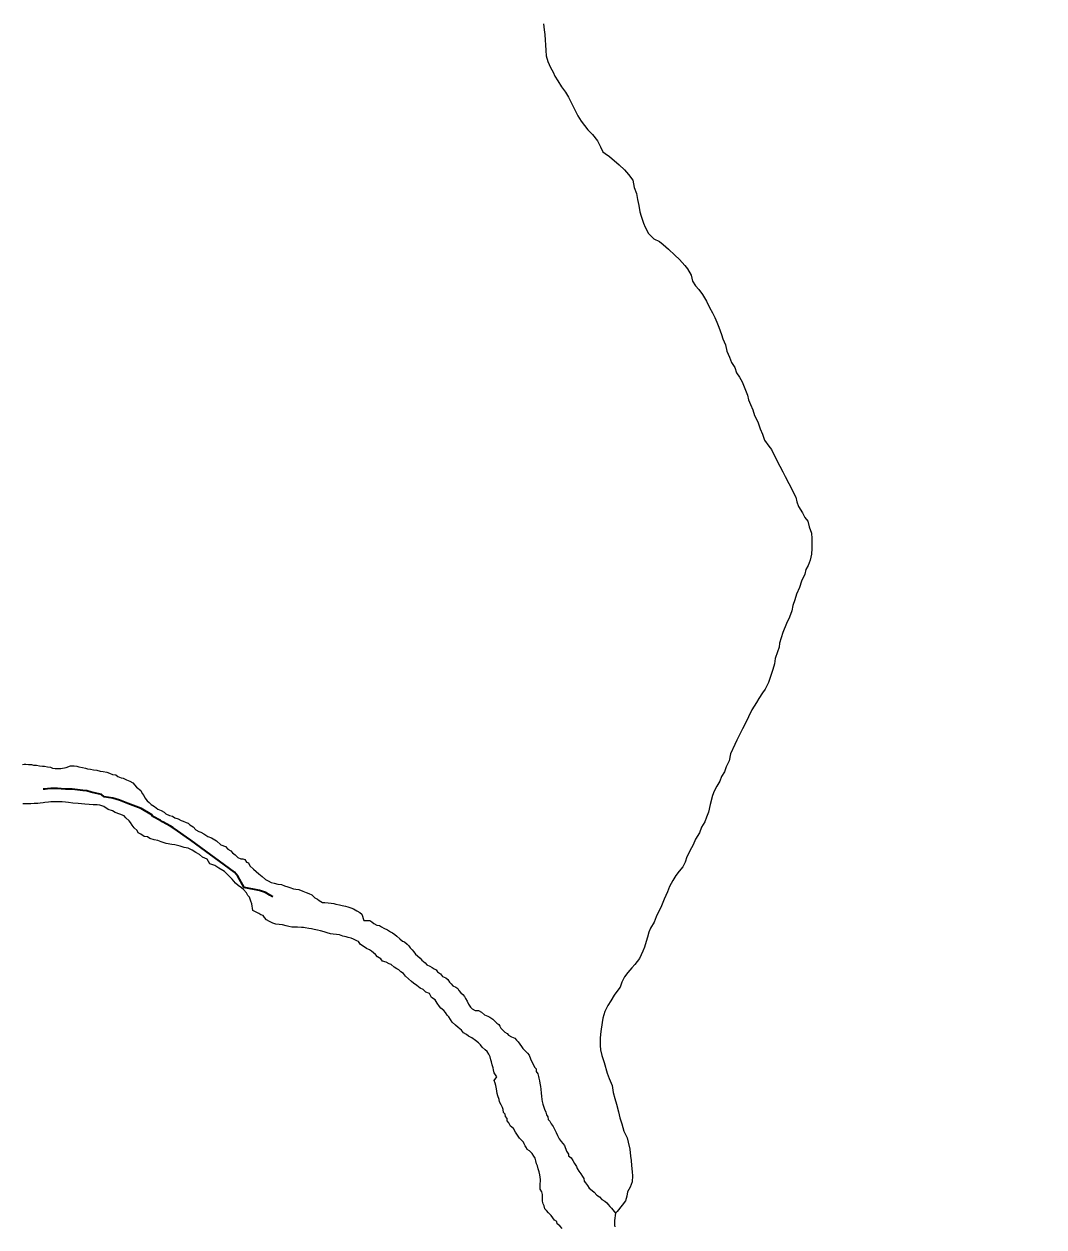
# Model space of a CAD drawing. Extents: x -1643653 to 4543381, y 1624270 to 13878484.
# Drawn here: x 591755 to 594084, y 8906068 to 8908816 of the extents above; entities that cross this region are included whole.
import ezdxf

# ---------------------------------------------------------------- set-up
doc = ezdxf.new("R2010")
doc.units = 0
doc.header["$LTSCALE"] = 200
doc.linetypes.add('LONG_DASH_SHORT_DASH', pattern=[9.9, 6, -1.2, 1.5, -1.2])
doc.layers.add('1', color=7, linetype='Continuous', lineweight=13)
doc.layers.add('6', color=7, linetype='Continuous', lineweight=13)

msp = doc.modelspace()

# ---------------------------------------------------------------- linework, layer by layer
at = {"layer": '1', "lineweight": 25}
msp.add_spline([(814781, 9009175.5), (814787.2, 9009173.4), (814796.9, 9009173.4), (814799.4, 9009172.4), (814805.1, 9009174.5), (814805.6, 9009176.5), (814811.7, 9009179.5), (814811.7, 9009179.5), (814801.5, 9009181), (814790.7, 9009181.5), (814784.1, 9009183.1), (814777.4, 9009185.1), (814778.4, 9009175.5)], degree=3, dxfattribs=at)
at = {"layer": '6'}
for points in [[(592941.5, 8908817), (592943, 8908803), (592944.4, 8908792.5), (592944.8, 8908779.5), (592945.8, 8908768.9), (592946.7, 8908755.9), (592947.7, 8908743.9), (592951.1, 8908730.9), (592957, 8908717.3), (592963.5, 8908706.3), (592967.5, 8908697.3), (592974.4, 8908686.2), (592982.8, 8908672.7), (592991.3, 8908660.6), (592998.8, 8908649.6), (593006.2, 8908634), (593013.1, 8908620), (593020.1, 8908606.4), (593027, 8908594.4), (593035, 8908584.3), (593042.4, 8908574.8), (593053.4, 8908563.7), (593064.3, 8908549.7), (593071.3, 8908536.1), (593077.2, 8908524.6), (593082.5, 8908520.3), (593092.3, 8908513.4), (593092.3, 8908513.4), (593113.8, 8908494.8), (593126.6, 8908483), (593135.4, 8908472.2), (593145.2, 8908459.5), (593148.2, 8908442.8), (593154.1, 8908429.1), (593156, 8908415.4), (593159, 8908401.7), (593161.6, 8908387), (593164.6, 8908377), (593169.5, 8908361.5), (593173.5, 8908352.4), (593181.4, 8908337.9), (593193.3, 8908325.3), (593206.3, 8908319.2), (593214.3, 8908312.7), (593227.2, 8908302.1), (593241.2, 8908288.1), (593251.7, 8908278.5), (593264.1, 8908264.9), (593270.6, 8908256.9), (593278.5, 8908242.8), (593281.9, 8908228.8), (593288.4, 8908218.2), (593296.1, 8908210), (593304.7, 8908198.3), (593313.4, 8908183.5), (593320.8, 8908168.6), (593327, 8908156.9), (593332.6, 8908145.8), (593337.5, 8908135.2), (593341.8, 8908124.1), (593348, 8908107.4), (593351.1, 8908096.9), (593356.7, 8908083.3), (593359.7, 8908068.8), (593366.2, 8908055.2), (593371.1, 8908043.2), (593378.1, 8908031.4), (593382, 8908019.2), (593389.2, 8908009.7), (593395.4, 8907998.6), (593402.6, 8907980.2), (593407.1, 8907968.6), (593409.8, 8907958), (593414.3, 8907946.9), (593419.3, 8907935.2), (593423.2, 8907921.8), (593431, 8907907.4), (593436.5, 8907891.8), (593441.6, 8907879.6), (593446.3, 8907865.6), (593455.8, 8907851.6), (593462.2, 8907844), (593474.6, 8907818.9), (593481.1, 8907806.4), (593488, 8907793.4), (593493.5, 8907782.3), (593501.9, 8907766.8), (593517.3, 8907735.7), (593520.2, 8907725.1), (593523.7, 8907714.1), (593533.1, 8907699.6), (593538.1, 8907689), (593545, 8907680.5), (593548.5, 8907667.9), (593553.4, 8907653.4), (593553.6, 8907651)], [(592941.5, 8908817), (592943, 8908803), (592944.4, 8908792.5), (592944.8, 8908779.5), (592945.8, 8908768.9), (592946.7, 8908755.9), (592947.7, 8908743.9), (592951.1, 8908730.9), (592957, 8908717.3), (592963.5, 8908706.3), (592967.5, 8908697.3), (592974.4, 8908686.2), (592982.8, 8908672.7), (592991.3, 8908660.6), (592998.8, 8908649.6), (593006.2, 8908634), (593013.1, 8908620), (593020.1, 8908606.4), (593027, 8908594.4), (593035, 8908584.3), (593042.4, 8908574.8), (593053.4, 8908563.7), (593064.3, 8908549.7), (593071.3, 8908536.1), (593077.2, 8908524.6), (593082.5, 8908520.3), (593092.3, 8908513.4), (593092.3, 8908513.4), (593113.8, 8908494.8), (593126.6, 8908483), (593135.4, 8908472.2), (593145.2, 8908459.5), (593148.2, 8908442.8), (593154.1, 8908429.1), (593156, 8908415.4), (593159, 8908401.7), (593161.6, 8908387), (593164.6, 8908377), (593169.5, 8908361.5), (593173.5, 8908352.4), (593181.4, 8908337.9), (593193.3, 8908325.3), (593206.3, 8908319.2), (593214.3, 8908312.7), (593227.2, 8908302.1), (593241.2, 8908288.1), (593251.7, 8908278.5), (593264.1, 8908264.9), (593270.6, 8908256.9), (593278.5, 8908242.8), (593281.9, 8908228.8), (593288.4, 8908218.2), (593296.1, 8908210), (593304.7, 8908198.3), (593313.4, 8908183.5), (593320.8, 8908168.6), (593327, 8908156.9), (593332.6, 8908145.8), (593337.5, 8908135.2), (593341.8, 8908124.1), (593348, 8908107.4), (593351.1, 8908096.9), (593356.7, 8908083.3), (593359.7, 8908068.8), (593366.2, 8908055.2), (593371.1, 8908043.2), (593378.1, 8908031.4), (593382, 8908019.2), (593389.2, 8908009.7), (593395.4, 8907998.6), (593402.6, 8907980.2), (593407.1, 8907968.6), (593409.8, 8907958), (593414.3, 8907946.9), (593419.3, 8907935.2), (593423.2, 8907921.8), (593431, 8907907.4), (593436.5, 8907891.8), (593441.6, 8907879.6), (593446.3, 8907865.6), (593455.8, 8907851.6), (593462.2, 8907844), (593474.6, 8907818.9), (593481.1, 8907806.4), (593488, 8907793.4), (593493.5, 8907782.3), (593501.9, 8907766.8), (593517.3, 8907735.7), (593520.2, 8907725.1), (593523.7, 8907714.1), (593533.1, 8907699.6), (593538.1, 8907689), (593545, 8907680.5), (593548.5, 8907667.9), (593553.4, 8907653.4), (593553.6, 8907651)], [(593553.6, 8907651), (593554.3, 8907643.4), (593554.2, 8907617.9), (593553.7, 8907605.4), (593550.1, 8907591.4), (593545.5, 8907579.4), (593540.5, 8907570.4), (593538.4, 8907559.4), (593530.3, 8907543.4), (593526.3, 8907528.9), (593519.2, 8907514), (593515.1, 8907501), (593510.6, 8907488), (593508.5, 8907476), (593503.4, 8907461.5), (593496.4, 8907446.5), (593488.3, 8907426.5), (593484.2, 8907414.1), (593480.1, 8907402.1), (593479.6, 8907392.6), (593476, 8907382.1), (593470.5, 8907367.1), (593468.9, 8907354.6), (593464.8, 8907341.6), (593459.2, 8907323.1), (593455.2, 8907312.1), (593447.6, 8907297.1), (593441.6, 8907288.2), (593433.5, 8907275.2), (593428, 8907266.2), (593416.9, 8907249.2), (593409.3, 8907233.3), (593402.7, 8907219.3), (593396.1, 8907205.8), (593389.1, 8907192.3), (593383, 8907179.9), (593378.4, 8907170)], [(593553.6, 8907651), (593554.3, 8907643.4), (593554.2, 8907617.9), (593553.7, 8907605.4), (593550.1, 8907591.4), (593545.5, 8907579.4), (593540.5, 8907570.4), (593538.4, 8907559.4), (593530.3, 8907543.4), (593526.3, 8907528.9), (593519.2, 8907514), (593515.1, 8907501), (593510.6, 8907488), (593508.5, 8907476), (593503.4, 8907461.5), (593496.4, 8907446.5), (593488.3, 8907426.5), (593484.2, 8907414.1), (593480.1, 8907402.1), (593479.6, 8907392.6), (593476, 8907382.1), (593470.5, 8907367.1), (593468.9, 8907354.6), (593464.8, 8907341.6), (593459.2, 8907323.1), (593455.2, 8907312.1), (593447.6, 8907297.1), (593441.6, 8907288.2), (593433.5, 8907275.2), (593428, 8907266.2), (593416.9, 8907249.2), (593409.3, 8907233.3), (593402.7, 8907219.3), (593396.1, 8907205.8), (593389.1, 8907192.3), (593383, 8907179.9), (593378.4, 8907170)], [(593378.4, 8907170), (593368.8, 8907149.4), (593365.3, 8907133.4), (593358.7, 8907119.4), (593355.1, 8907107.9), (593347.6, 8907097), (593344, 8907086.5), (593337.5, 8907075.5), (593331.4, 8907063.5), (593327.3, 8907053.5), (593321.8, 8907033.1), (593318.2, 8907016.1), (593313.6, 8907004.1), (593309.6, 8906993.6), (593302, 8906981.6), (593297.9, 8906968.6), (593288.3, 8906954.2), (593282.8, 8906941.2), (593279.1, 8906934.2)], [(593378.4, 8907170), (593368.8, 8907149.4), (593365.3, 8907133.4), (593358.7, 8907119.4), (593355.1, 8907107.9), (593347.6, 8907097), (593344, 8907086.5), (593337.5, 8907075.5), (593331.4, 8907063.5), (593327.3, 8907053.5), (593321.8, 8907033.1), (593318.2, 8907016.1), (593313.6, 8907004.1), (593309.6, 8906993.6), (593302, 8906981.6), (593297.9, 8906968.6), (593288.3, 8906954.2), (593282.8, 8906941.2), (593279.1, 8906934.2)], [(591751.3, 8907124.5), (591755.3, 8907125.5), (591759.3, 8907125.5), (591764.8, 8907124.9), (591771.8, 8907124.4), (591776.3, 8907123.4), (591783.3, 8907122.8), (591789.8, 8907121.8), (591797.3, 8907121.2), (591801.8, 8907120.7), (591808.3, 8907119.6), (591815.3, 8907118.6), (591819.8, 8907116.6), (591826.3, 8907115.5), (591830.3, 8907115.5), (591834.8, 8907115.5), (591838.8, 8907115.4), (591851.3, 8907117.9), (591860.9, 8907121.8), (591864.9, 8907121.8), (591869.4, 8907121.7), (591875.4, 8907120.7), (591879.8, 8907119.2), (591888.3, 8907117.6), (591895.3, 8907116.6), (591899.8, 8907115), (591906.8, 8907114), (591913.8, 8907112.4)], [(591913.8, 8907112.4), (591920.8, 8907111.4), (591928.8, 8907109.3), (591935.8, 8907108.3), (591943.8, 8907107.2), (591950.3, 8907105.2), (591956.8, 8907102.1), (591964.8, 8907101.1), (591969.2, 8907097.6), (591976.7, 8907094.5), (591981.2, 8907093.5), (591989.2, 8907089.9), (591996.7, 8907086.3), (592003.6, 8907082.8), (592011.6, 8907073.2), (592021.5, 8907065.2), (592024.5, 8907058.1), (592028.4, 8907053.6), (592030.4, 8907048.6), (592036.3, 8907042), (592040.8, 8907038), (592045.3, 8907033), (592052.7, 8907028.9), (592060.7, 8907022.8), (592067.7, 8907019.3), (592074.7, 8907015.7), (592079.1, 8907012.2), (592087.1, 8907008.1), (592094.1, 8907006.6), (592099.6, 8907003.1), (592107.1, 8907000.5), (592114, 8906996.9), (592118.5, 8906994.9), (592125.5, 8906992.4), (592130, 8906990.8), (592133.5, 8906986.8), (592140.9, 8906982.2), (592147.4, 8906975.7), (592154.3, 8906971.7), (592158.8, 8906970.1), (592165.3, 8906966.6), (592169.8, 8906963.5), (592174.3, 8906960.5), (592182.8, 8906956.9), (592194.2, 8906950.3), (592204.1, 8906941.3), (592215.1, 8906937.2), (592220.1, 8906931.2), (592227.1, 8906927.6), (592231, 8906922.6), (592237, 8906918.5), (592243.4, 8906912), (592250.4, 8906908.9), (592254.9, 8906908.9), (592259.4, 8906907.4), (592262.9, 8906901.8), (592267.3, 8906899.8), (592270.8, 8906893.3), (592278.8, 8906885.7), (592291.2, 8906875.1), (592298.6, 8906869.1), (592306.1, 8906862), (592312.6, 8906858.9), (592319.5, 8906854.9), (592326.5, 8906853.3), (592334.5, 8906851.3), (592343, 8906850.2), (592350, 8906847.7), (592357.5, 8906845.1), (592362, 8906843.6), (592370.5, 8906840.5), (592375.4, 8906839.5), (592382.4, 8906838.9), (592391.4, 8906835.4), (592398.9, 8906832.3), (592405.4, 8906830.3), (592411.9, 8906827.2), (592418.8, 8906820.2), (592424.8, 8906817.1), (592429.3, 8906813.6), (592436.2, 8906809.1), (592441.7, 8906809), (592449.2, 8906808.5), (592456.2, 8906807.9), (592462.7, 8906806.9), (592467.2, 8906805.3), (592475.2, 8906803.8), (592481.2, 8906802.2), (592489.2, 8906801.2), (592494.2, 8906799.7), (592501.2, 8906797.1), (592507.2, 8906794.6), (592514.6, 8906790.5), (592522.1, 8906786.5), (592526.6, 8906782.9), (592531, 8906768.4), (592545, 8906768.3), (592549.5, 8906765.2), (592553.9, 8906761.2), (592560.4, 8906757.7), (592566.4, 8906756.6)], [(592199.9, 8906887.9), (592190.9, 8906894), (592179.5, 8906898), (592173.2, 8906908.5), (592162.8, 8906913.3), (592155.3, 8906918.8), (592147, 8906923.6), (592138.8, 8906929.2), (592129.8, 8906933.3), (592120.8, 8906935.3), (592120.8, 8906935.3), (592111.2, 8906938.1), (592099.5, 8906940.8), (592092.3, 8906941.7), (592079.3, 8906944.3), (592068.3, 8906947.8), (592060.8, 8906950.9), (592052.3, 8906952.5), (592042.3, 8906955.5), (592036.9, 8906959.1), (592028.9, 8906960.1), (592021.9, 8906965.7), (592015.9, 8906968.7), (592013, 8906973.8), (592006.5, 8906979.8), (592001.6, 8906986.3), (591998.1, 8906991.9), (591994.6, 8906995.9), (591987.7, 8907003), (591983.7, 8907007), (591973.5, 8907011), (591963.2, 8907015.2), (591956.6, 8907018.5), (591947.1, 8907022.1), (591937.2, 8907028.7), (591927.7, 8907031.7), (591922.2, 8907032.3), (591912.7, 8907032.8), (591903.7, 8907033.4), (591893.7, 8907034), (591878.2, 8907035.6), (591866.2, 8907036.6), (591856.2, 8907037.7), (591849.2, 8907038.8), (591841.7, 8907039.3), (591834.7, 8907039.4), (591830.2, 8907039.4), (591823.2, 8907039.4), (591815.7, 8907039), (591810.7, 8907038.5), (591802.7, 8907038.1), (591798.7, 8907037.1), (591791.7, 8907036.6), (591786.2, 8907035.7), (591777.7, 8907035.2), (591770.7, 8907034.8), (591761.7, 8907034.8), (591756.2, 8907034.9), (591752.2, 8907034.9)], [(593279.1, 8906934.2), (593268.6, 8906913.7), (593264.6, 8906901.7), (593259.5, 8906891.2), (593251.5, 8906881.3), (593243.9, 8906871.3), (593236.9, 8906859.8), (593229.3, 8906845.8), (593224.2, 8906833.9), (593217.1, 8906816.9), (593211.1, 8906801.4), (593198.4, 8906776.4), (593194.4, 8906764.4), (593185.8, 8906750.5), (593182.2, 8906741.5), (593178.7, 8906730), (593175.6, 8906720.5), (593172.1, 8906707.5), (593168, 8906698), (593160.9, 8906681.6), (593149.9, 8906667.6), (593142.8, 8906660.1), (593133.8, 8906649.7), (593126.7, 8906639.2), (593120.2, 8906627.2), (593116.6, 8906616.2), (593109, 8906605.8), (593103, 8906597.8), (593095.4, 8906584.8), (593087.9, 8906574.3), (593081.3, 8906560.3), (593077.2, 8906545.3), (593073.1, 8906520.3), (593071.5, 8906508.3), (593071, 8906498.3), (593070.9, 8906482.8), (593071.4, 8906472.8), (593074.8, 8906459.8), (593080.2, 8906444.2), (593087.1, 8906419.7), (593091.6, 8906407.1), (593098, 8906391.6), (593100.4, 8906375.6), (593104.4, 8906361.5), (593108.3, 8906348.5), (593112.7, 8906331), (593115.7, 8906317.4), (593120.1, 8906303.4), (593125, 8906287.3), (593132.5, 8906271.8), (593134.9, 8906261.8), (593138.3, 8906245.7), (593140.3, 8906229.7), (593141.2, 8906220.2), (593142.2, 8906208.2), (593143.6, 8906194.2), (593144.6, 8906184.6), (593144, 8906171.1), (593139.4, 8906158.7), (593132.9, 8906148.2), (593131.8, 8906138.2), (593128.3, 8906127.7), (593121.2, 8906117.7), (593109.6, 8906103.7), (593105.4, 8906100)], [(593279.1, 8906934.2), (593268.6, 8906913.7), (593264.6, 8906901.7), (593259.5, 8906891.2), (593251.5, 8906881.3), (593243.9, 8906871.3), (593236.9, 8906859.8), (593229.3, 8906845.8), (593224.2, 8906833.9), (593217.1, 8906816.9), (593211.1, 8906801.4), (593198.4, 8906776.4), (593194.4, 8906764.4), (593185.8, 8906750.5), (593182.2, 8906741.5), (593178.7, 8906730), (593175.6, 8906720.5), (593172.1, 8906707.5), (593168, 8906698), (593160.9, 8906681.6), (593149.9, 8906667.6), (593142.8, 8906660.1), (593133.8, 8906649.7), (593126.7, 8906639.2), (593120.2, 8906627.2), (593116.6, 8906616.2), (593109, 8906605.8), (593103, 8906597.8), (593095.4, 8906584.8), (593087.9, 8906574.3), (593081.3, 8906560.3), (593077.2, 8906545.3), (593073.1, 8906520.3), (593071.5, 8906508.3), (593071, 8906498.3), (593070.9, 8906482.8), (593071.4, 8906472.8), (593074.8, 8906459.8), (593080.2, 8906444.2), (593087.1, 8906419.7), (593091.6, 8906407.1), (593098, 8906391.6), (593100.4, 8906375.6), (593104.4, 8906361.5), (593108.3, 8906348.5), (593112.7, 8906331), (593115.7, 8906317.4), (593120.1, 8906303.4), (593125, 8906287.3), (593132.5, 8906271.8), (593134.9, 8906261.8), (593138.3, 8906245.7), (593140.3, 8906229.7), (593141.2, 8906220.2), (593142.2, 8906208.2), (593143.6, 8906194.2), (593144.6, 8906184.6), (593144, 8906171.1), (593139.4, 8906158.7), (593132.9, 8906148.2), (593131.8, 8906138.2), (593128.3, 8906127.7), (593121.2, 8906117.7), (593109.6, 8906103.7), (593105.4, 8906100)], [(592797.4, 8906484.2), (592793, 8906488.8), (592786, 8906494.3), (592778, 8906500.4), (592770.1, 8906503.9), (592765.6, 8906507.5), (592758.6, 8906511.5), (592754.2, 8906517.5), (592746.7, 8906523.6), (592740.7, 8906529.2), (592732.8, 8906535.7), (592728.8, 8906541.8), (592725.4, 8906547.8), (592721.4, 8906551.8), (592717.5, 8906557.8), (592713.5, 8906562.4), (592707, 8906567.9), (592704.1, 8906571.9), (592698.1, 8906579.5), (592694.2, 8906587), (592685.7, 8906592.6), (592680.8, 8906601.2), (592672.3, 8906604.7), (592666.8, 8906610.8), (592659.3, 8906613.8), (592651.9, 8906619.4), (592644.4, 8906625.4), (592640, 8906629), (592633, 8906635), (592626, 8906641.1), (592621.6, 8906647.1), (592615.1, 8906651.2), (592611.1, 8906655.2), (592606.7, 8906658.2), (592600.2, 8906661.8), (592593.2, 8906667.8), (592588.7, 8906669.3), (592581.8, 8906673.4), (592573.8, 8906675.5), (592569.8, 8906681), (592561.8, 8906685.6), (592557.4, 8906690.6), (592548.4, 8906698.2), (592544, 8906701.2), (592537, 8906704.2), (592529.5, 8906709.8), (592523.1, 8906713.8), (592519.1, 8906719.9), (592514.6, 8906721.9), (592507.6, 8906725.5), (592501.7, 8906728), (592495.2, 8906729.6), (592490.7, 8906731.1), (592483.2, 8906732.6), (592475.2, 8906735.2), (592468.7, 8906736.2), (592461.2, 8906737.3), (592454.7, 8906737.8), (592447.2, 8906739.9), (592440.2, 8906742.4), (592432.2, 8906745), (592425.3, 8906746.5), (592417.8, 8906747.6), (592411.8, 8906749.1), (592405.3, 8906750.2), (592397.3, 8906751.7), (592392.8, 8906752.3), (592388.3, 8906752.3), (592379.3, 8906752.8), (592374.8, 8906753.4), (592370.3, 8906753.4), (592366.3, 8906753.4), (592359.3, 8906754.5), (592353.3, 8906756), (592345.3, 8906758.6), (592337.8, 8906759.1), (592330.3, 8906760.2), (592322.8, 8906762.2), (592315.8, 8906765.8), (592308.4, 8906769.8), (592304.4, 8906775.4), (592301, 8906779.4), (592296, 8906781.4), (592291.5, 8906784), (592277.5, 8906791.1), (592275.2, 8906806.6), (592273.2, 8906812.1), (592271.2, 8906816.7), (592269.8, 8906821.7), (592266.3, 8906825.7), (592262.8, 8906831.7), (592255.9, 8906838.8), (592251.4, 8906842.8), (592244, 8906848.4), (592238, 8906853.9), (592230.3, 8906862.4), (592230.3, 8906862.4), (592222.7, 8906870), (592212.9, 8906880.5), (592208.9, 8906882.3), (592199.9, 8906887.9)], [(592566.4, 8906756.6), (592571.4, 8906754.1), (592576.9, 8906751), (592584.8, 8906747), (592591.8, 8906742.4), (592596.8, 8906740.4), (592601.8, 8906735.9), (592606.2, 8906732.3), (592613.2, 8906726.3), (592619.2, 8906720.7), (592624.1, 8906719.2), (592630.1, 8906714.1), (592634.1, 8906710.1), (592637, 8906705.6), (592641, 8906701.1), (592645, 8906697), (592648.9, 8906691), (592653.4, 8906687.9), (592659.9, 8906681.9), (592663.3, 8906677.9), (592670.8, 8906671.3), (592674.8, 8906667.3), (592681.7, 8906663.7), (592686.7, 8906661.2), (592691.7, 8906657.7), (592696.2, 8906655.6), (592699.2, 8906651.1), (592706.1, 8906646.5), (592710.6, 8906640.5), (592718.1, 8906637.4), (592722.5, 8906633.4), (592727, 8906627.4), (592730.5, 8906623.3), (592733.9, 8906619.3), (592740.9, 8906615.8), (592745.9, 8906612.7), (592748.3, 8906608.7), (592752.8, 8906603.2), (592756.8, 8906599.1), (592761.2, 8906594.6), (592763.2, 8906590.1), (592767.2, 8906583.6), (592770.1, 8906577), (592774.6, 8906570.5), (592778.5, 8906566.4), (592785.5, 8906562.9), (592792.5, 8906562.3), (592800, 8906558.8), (592806.5, 8906552.8), (592813.9, 8906549.7), (592818.4, 8906547.2), (592825.9, 8906542.6), (592830.3, 8906538.6), (592834.8, 8906534), (592839.3, 8906531), (592841.8, 8906526.5), (592843.7, 8906522.5), (592847.7, 8906518.4), (592852.7, 8906513.4), (592858.7, 8906510.3), (592861.6, 8906506.3), (592868.6, 8906502.3), (592875.6, 8906499.2), (592880, 8906494.7), (592883.5, 8906490.7), (592887.5, 8906486.1), (592891.4, 8906480.1), (592894.4, 8906475.6), (592900.4, 8906469.5), (592904.8, 8906465), (592908.3, 8906460.9), (592911.7, 8906451.9), (592915.2, 8906443.9), (592919.6, 8906437.3), (592920.6, 8906433.3), (592924.6, 8906429.3), (592924.5, 8906423.3), (592928.5, 8906417.8), (592929.9, 8906411.7), (592930.9, 8906407.7), (592931.9, 8906402.2), (592933.3, 8906396.7), (592934.3, 8906388.7), (592935.2, 8906382.7), (592936.2, 8906373.6), (592937.1, 8906366.6), (592937.5, 8906359.1), (592938.5, 8906354.6), (592939.5, 8906348.6), (592941.9, 8906342.1), (592943.4, 8906337.5), (592946.8, 8906330.5), (592947.8, 8906324), (592951.2, 8906320), (592951.7, 8906313.9), (592955.7, 8906309.9), (592959.1, 8906303.4), (592963.6, 8906297.3), (592967, 8906289.8), (592970.5, 8906283.8), (592973.4, 8906276.8)], [(592983.8, 8906064.9), (592978.9, 8906070.9), (592972.4, 8906075), (592971.4, 8906080.5), (592966.5, 8906084), (592963, 8906088.6), (592959, 8906094.6), (592952.6, 8906100.1), (592948.1, 8906105.7), (592944.1, 8906109.7), (592942.7, 8906116.2), (592940.7, 8906120.8), (592939.3, 8906127.3), (592939.3, 8906133.3), (592939.3, 8906137.3), (592939.4, 8906142.3), (592937.9, 8906148.3), (592934, 8906154.8), (592934, 8906158.8), (592934, 8906162.9), (592934.2, 8906176.9), (592933.2, 8906186.9), (592931.8, 8906194.4), (592928.8, 8906200.9), (592927.9, 8906208), (592925.4, 8906212), (592923.5, 8906219), (592922, 8906225.5), (592919.6, 8906230.1), (592915.1, 8906236.1), (592909.1, 8906242.1), (592903.7, 8906245.2), (592902.2, 8906249.2), (592899.7, 8906253.7), (592897.2, 8906257.7), (592895.8, 8906261.8), (592886.8, 8906270.8), (592877.4, 8906284.4), (592873, 8906292.9), (592866, 8906298.5), (592862.1, 8906306), (592858.6, 8906310.6), (592858.2, 8906316.1), (592854.7, 8906320.1), (592853.7, 8906325.6), (592849.8, 8906329.7), (592849.3, 8906336.7), (592847.9, 8906340.7), (592844.4, 8906347.2), (592841, 8906354.2), (592840, 8906359.2), (592837.1, 8906367.8), (592835.6, 8906373.3), (592834.2, 8906383.3), (592832.7, 8906391.3), (592831.3, 8906396.4), (592828.8, 8906402.4), (592834.9, 8906411.4), (592828.5, 8906420.4), (592827.5, 8906427.4), (592826.5, 8906431.4), (592824.1, 8906438.5), (592822.6, 8906445.5), (592821.2, 8906450), (592819.7, 8906457), (592816.8, 8906463.1), (592812.8, 8906469.1), (592808.3, 8906473.1), (592801.4, 8906479.2), (592797.4, 8906484.2)], [(592973.4, 8906276.8), (592977.4, 8906269.7), (592981.8, 8906263.7), (592989.3, 8906254.1), (592994.2, 8906241.1), (592998.1, 8906234.5), (592998.6, 8906230.5), (593004.6, 8906226), (593008, 8906219.9), (593012, 8906212.9), (593016.4, 8906206.4), (593017.9, 8906201.9), (593022.3, 8906195.8), (593026.8, 8906189.3), (593030.2, 8906183.2), (593033.7, 8906178.7), (593034.2, 8906172.7), (593037.6, 8906168.7), (593041.6, 8906163.2), (593045.6, 8906157.1), (593052.5, 8906151.1), (593057, 8906147.5), (593062.9, 8906141), (593068.9, 8906136.9), (593074.9, 8906130.9), (593081.3, 8906127.3), (593085.8, 8906123.3), (593089.3, 8906119.3), (593093.2, 8906115.2), (593096.7, 8906111.2), (593105.6, 8906099.6), (593103.5, 8906082.6), (593103.5, 8906078.6), (593103.4, 8906072.1), (593103.9, 8906068.1)]]:
    msp.add_lwpolyline(points, dxfattribs=at)
at = {"layer": '6', "linetype": 'LONG_DASH_SHORT_DASH', "lineweight": 35}
for points in [[(591931.8, 8907056.2), (591917.8, 8907059.2), (591908.3, 8907061.8), (591898.3, 8907064.3), (591889.3, 8907064.9), (591864.9, 8907068), (591859.4, 8907068.6), (591849.4, 8907068.6), (591839.4, 8907069.2), (591831.4, 8907069.7), (591826.9, 8907069.7), (591820.9, 8907069.8), (591816.4, 8907069.8), (591808.4, 8907069.3), (591803.4, 8907068.3), (591798.5, 8907068.2)], [(592323.3, 8906822.7), (592316.2, 8906825.9), (592306.3, 8906832), (592292.8, 8906836.5), (592257.4, 8906843.7), (592243, 8906869.3), (592235.6, 8906878.4), (592135.6, 8906952), (592125.6, 8906959), (592105.2, 8906973.2), (592095.3, 8906980.2), (592089.3, 8906983.8), (592071.4, 8906993.9), (592066.9, 8906996.9), (592049.4, 8907005.5), (592046.5, 8907010), (592022.1, 8907024.2), (591991.6, 8907035.3), (591973.2, 8907042.9), (591957.7, 8907047.5), (591938.2, 8907050.6), (591931.8, 8907056.2)]]:
    msp.add_lwpolyline(points, dxfattribs=at)

doc.saveas('drawing.dxf')
